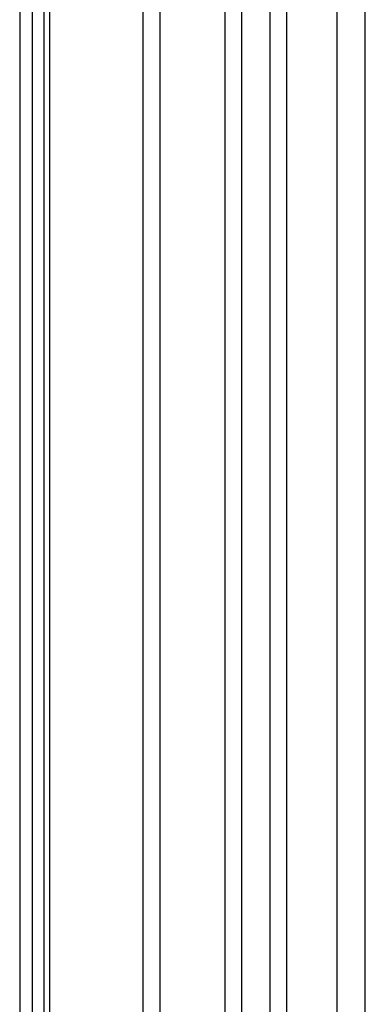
# Model space of a CAD drawing. Header units: millimetres. Extents: x 188 to 1028, y 131 to 1566.
# Tile 269 of 326: x 599 to 617, y 1258 to 1308. Entities that reach past the tile are written whole.
import ezdxf

# ---------------------------------------------------------------- set-up
doc = ezdxf.new("R2010")
doc.units = ezdxf.units.MM
doc.header["$LTSCALE"] = 110.325218
doc.layers.get('0').update_dxf_attribs({"linetype": 'CONTINUOUS'})

msp = doc.modelspace()

# ---------------------------------------------------------------- linework, layer by layer
at = {"color": 7, "linetype": 'CONTINUOUS'}
for p, q in [((609.663, 1565.991), (609.663, 633.546)), ((610.511, 633.056), (610.511, 1565.501)), ((612.774, 635.342), (612.774, 1564.195)), ((611.926, 1563.705), (611.926, 634.852)), ((616.699, 590.047), (616.699, 1546.988)), ((615.284, 589.23), (615.284, 1546.171)), ((600.046, 627.993), (600.046, 1333.86)), ((599.402, 1332.962), (599.402, 659.755)), ((600.602, 1332.962), (600.602, 659.755)), ((600.895, 1333.37), (600.895, 627.504)), ((606.41, 1329.369), (606.41, 684.863)), ((605.562, 1328.879), (605.562, 684.373))]:
    msp.add_line(p, q, dxfattribs=at)

doc.saveas('drawing.dxf')
